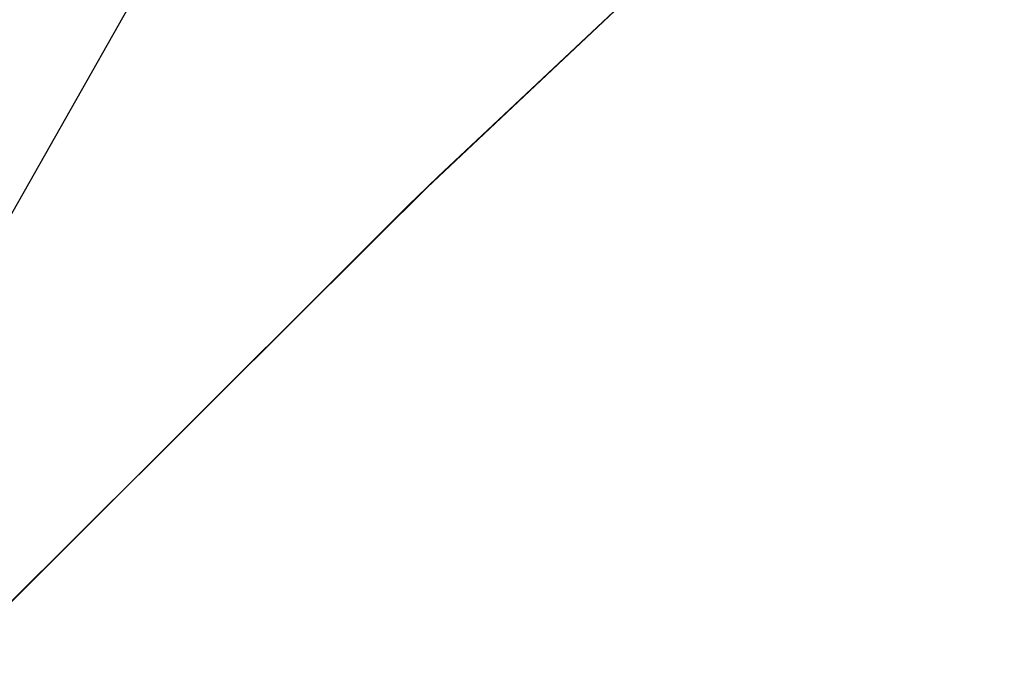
# Model space of a CAD drawing. Header units: metres. Extents: x 209848 to 209928, y 1182430 to 1182563.
# Tile 1007 of 1056: x 209852.717 to 209853.067, y 1182505.958 to 1182506.189. Entities that reach past the tile are written whole.
import ezdxf

# ---------------------------------------------------------------- set-up
doc = ezdxf.new("R2010")
doc.units = ezdxf.units.M
doc.header["$MEASUREMENT"] = 0
doc.linetypes.add('DGN Style 2', pattern=[15.036391, 9.021834, -6.014556])
doc.layers.get('0').update_dxf_attribs({"color": 254})

# ---------------------------------------------------------------- blocks, each defined once
blk = doc.blocks.new('ATTEMP')
at = {"color": 1, "linetype": 'DGN Style 2', "flags": 128}
blk.add_lwpolyline([(-9.73617, 0.00076), (-9.73225, 0.2629), (-9.72049, 0.52683), (-9.70089, 0.7915), (-9.67347, 1.05664), (-9.63824, 1.32195), (-9.59522, 1.58716), (-9.54441, 1.85199), (-9.48585, 2.11615), (-9.41957, 2.37938), (-9.34559, 2.64141), (-9.26395, 2.90195), (-9.17471, 3.16076), (-9.07791, 3.41757), (-8.97362, 3.67211), (-8.86189, 3.92414), (-8.7428, 4.1734), (-8.61643, 4.41965), (-8.48555, 4.65968), (-8.35547, 4.89532), (-8.22532, 5.13019), (-8.0951, 5.36434), (-7.96485, 5.5978), (-7.83458, 5.83059), (-7.70431, 6.06274), (-7.57405, 6.29429), (-7.44381, 6.52527), (-7.31362, 6.75569), (-7.18347, 6.9856), (-7.05337, 7.215), (-6.92333, 7.44394), (-6.79336, 7.67242), (-6.66346, 7.90048), (-6.53363, 8.12814), (-6.40387, 8.35541), (-6.2742, 8.58231), (-6.1446, 8.80887), (-6.01509, 9.0351), (-5.88565, 9.26101), (-5.7563, 9.48663), (-5.62702, 9.71197), (-5.49782, 9.93704), (-5.3687, 10.16186), (-5.23966, 10.38644), (-5.11069, 10.61078), (-4.9818, 10.83491), (-4.85298, 11.05884), (-4.72423, 11.28257), (-4.59555, 11.50611), (-4.46693, 11.72948), (-4.33838, 11.95268), (-4.20989, 12.17572), (-4.08147, 12.39861), (-3.9531, 12.62136), (-3.82479, 12.84397), (-3.69653, 13.06645), (-3.56833, 13.2888), (-3.44018, 13.51105), (-3.31208, 13.73318), (-3.18402, 13.9552), (-3.05602, 14.17713), (-2.92805, 14.39895), (-2.80013, 14.62069), (-2.67225, 14.84235), (-2.5444, 15.06392), (-2.4166, 15.28541), (-2.28883, 15.50683), (-2.1611, 15.72818), (-2.03339, 15.94946), (-1.90572, 16.17067), (-1.77808, 16.39183), (-1.65047, 16.61293), (-1.52289, 16.83398), (-1.39534, 17.05497), (-1.26781, 17.27591), (-1.1403, 17.49681), (-1.01282, 17.71766), (-0.88536, 17.93847), (-0.75792, 18.15923), (-0.6305, 18.37996), (-0.5031, 18.60065), (-0.37572, 18.82131), (-0.24836, 19.04193), (-0.12101, 19.26253), (0.00632, 19.48309), (0.13363, 19.70362), (0.26093, 19.92412), (0.38822, 20.1446), (0.51549, 20.36506), (0.64275, 20.58549), (0.76999, 20.8059), (0.89723, 21.02628), (1.02445, 21.24665), (1.15166, 21.467), (1.27886, 21.68732), (1.40606, 21.90764), (1.53324, 22.12793), (1.66041, 22.34821), (1.78758, 22.56847), (1.91474, 22.78872), (2.04189, 23.00895), (2.16903, 23.22917), (2.29617, 23.44938), (2.42329, 23.66958), (2.55042, 23.88976), (2.67753, 24.10994), (2.80464, 24.3301), (2.93175, 24.55026), (3.05885, 24.7704), (3.18594, 24.99054), (3.31303, 25.21067), (3.44012, 25.43079), (3.5672, 25.6509), (3.69428, 25.871), (3.82135, 26.0911), (3.94842, 26.31119), (4.07548, 26.53128), (4.20254, 26.75135), (4.3296, 26.97143), (4.45666, 27.1915), (4.58371, 27.41156), (4.71076, 27.63161), (4.83781, 27.85167), (4.96485, 28.07171), (5.0919, 28.29176), (5.21893, 28.5118), (5.34597, 28.73183), (5.47301, 28.95187), (5.60004, 29.17189), (5.72707, 29.39192), (5.8541, 29.61194), (5.98113, 29.83196), (6.10816, 30.05198), (6.23518, 30.27199), (6.3622, 30.492), (6.48922, 30.71201), (6.61624, 30.93201), (6.74326, 31.15202), (6.87028, 31.37202), (6.9973, 31.59202), (7.12431, 31.81201), (7.25133, 32.03201), (7.37834, 32.252), (7.50535, 32.47199), (7.63236, 32.69198), (7.75937, 32.91197), (7.88638, 33.13196), (8.01339, 33.35194), (8.1404, 33.57193), (8.26741, 33.79191), (8.39441, 34.01189), (8.52142, 34.23187), (8.64842, 34.45185), (8.77543, 34.67183), (8.90243, 34.89181), (9.02944, 35.11178), (9.15644, 35.33176), (9.28344, 35.55173), (9.41044, 35.77171), (9.53744, 35.99168), (9.66445, 36.21165), (9.79145, 36.43162), (9.91845, 36.65159), (10.04545, 36.87156), (10.17245, 37.09153), (10.29944, 37.3115), (10.42644, 37.53147), (10.55344, 37.75144), (10.68044, 37.97141), (10.80744, 38.19137), (10.93444, 38.41134), (11.06143, 38.63131), (11.18843, 38.85127), (11.31543, 39.07124), (11.44242, 39.2912), (11.56942, 39.51116), (11.69642, 39.73113), (11.82341, 39.95109), (11.95041, 40.17106), (12.0774, 40.39102), (12.2044, 40.61098), (12.33139, 40.83094), (12.45839, 41.05091), (12.58539, 41.27087), (12.71238, 41.49083), (12.83938, 41.71079), (12.96637, 41.93075), (13.09336, 42.15071), (13.22036, 42.37067), (13.34735, 42.59064), (13.47435, 42.8106), (13.60134, 43.03056), (13.72834, 43.25052), (13.85533, 43.47048), (13.98232, 43.69044), (14.10932, 43.9104), (14.23631, 44.13036), (14.36331, 44.35032), (14.4903, 44.57028), (14.61729, 44.79023), (14.74429, 45.01019), (14.87128, 45.23015), (14.99827, 45.45011), (15.12527, 45.67007), (15.25226, 45.89003), (15.37925, 46.10999), (15.50625, 46.32995), (15.63324, 46.54991), (15.76023, 46.76986), (15.88722, 46.98982), (16.01422, 47.20978), (16.14121, 47.42974), (16.2682, 47.6497), (16.3952, 47.86966), (16.52219, 48.08961), (16.64918, 48.30957), (16.77618, 48.52953), (16.90317, 48.74949), (17.03016, 48.96945), (17.15715, 49.1894), (17.28415, 49.40936), (17.41114, 49.62932), (17.53813, 49.84928), (17.66512, 50.06923), (17.79212, 50.28919), (17.91911, 50.50915), (18.0461, 50.72911), (18.17309, 50.94907), (18.30009, 51.16902), (18.42708, 51.38898), (18.55407, 51.60894), (18.68106, 51.8289), (18.80806, 52.04885), (18.93505, 52.26881), (19.06204, 52.48877), (19.18903, 52.70872), (19.31603, 52.92868), (19.44302, 53.14864), (19.57001, 53.3686), (19.697, 53.58855), (19.824, 53.80851), (19.95099, 54.02847), (20.07798, 54.24843), (20.20497, 54.46838), (20.33197, 54.68834), (20.45896, 54.9083), (20.58595, 55.12826), (20.71294, 55.34821), (20.83994, 55.56817), (20.96693, 55.78813), (21.09392, 56.00808), (21.22091, 56.22804), (21.34791, 56.448), (21.4749, 56.66796), (21.60189, 56.88791), (21.72888, 57.10787), (21.85587, 57.32783), (21.98287, 57.54778), (22.10986, 57.76774), (22.23685, 57.9877), (22.36384, 58.20766), (22.49084, 58.42761), (22.61783, 58.64757), (22.74482, 58.86753), (22.87181, 59.08748), (22.99881, 59.30744), (23.1258, 59.5274), (23.25279, 59.74736), (23.37978, 59.96731), (23.50677, 60.18727), (23.63377, 60.40723), (23.76076, 60.62718), (23.88775, 60.84714), (24.01474, 61.0671), (24.14174, 61.28705), (24.26873, 61.50701), (24.39572, 61.72697), (24.52271, 61.94693), (24.6497, 62.16688), (24.7767, 62.38684), (24.90369, 62.6068), (25.03068, 62.82675), (25.15767, 63.04671), (25.28467, 63.26667), (25.41166, 63.48663), (25.53865, 63.70658), (25.66564, 63.92654), (25.79264, 64.1465), (25.85823, 64.26011)], dxfattribs=at)
at = {"color": 5, "linetype": 'Continuous', "flags": 128}
for points in [[(-8.60191, 5.05241), (-8.45003, 5.29522), (-8.29105, 5.53396), (-8.1251, 5.76838), (-7.9523, 5.99827), (-7.77277, 6.22339), (-7.58665, 6.44353), (-7.39409, 6.65848), (-7.19523, 6.86802), (-6.99023, 7.07196), (-6.77926, 7.27009), (-6.57308, 7.45592), (-6.36902, 7.63859), (-6.16504, 7.82024), (-5.96117, 8.00089)], [(-8.60672, 5.04446), (-8.45534, 5.28699), (-8.29688, 5.52546), (-8.13147, 5.75965), (-7.95922, 5.98932), (-7.78026, 6.21425), (-7.59473, 6.43423), (-7.40278, 6.64904), (-7.20454, 6.85848), (-7.00018, 7.06233), (-6.78986, 7.26041), (-6.57374, 7.45252), (-6.352, 7.63848), (-6.12482, 7.8181), (-5.89239, 7.99121)], [(-8.60329, 5.05013), (-8.45155, 5.29287), (-8.29272, 5.53153), (-8.12692, 5.76588), (-7.95428, 5.99571), (-7.77491, 6.22078), (-7.58896, 6.44087), (-7.39657, 6.65578), (-7.19789, 6.86529), (-6.99308, 7.06921), (-6.7823, 7.26732), (-6.56571, 7.45945), (-6.34349, 7.6454), (-6.11583, 7.82499), (-5.8829, 7.99805)], [(-8.60405, 5.04887), (-8.45239, 5.29156), (-8.29365, 5.53018), (-8.12793, 5.7645), (-7.95538, 5.99429), (-7.7761, 6.21933), (-7.59025, 6.4394), (-7.39795, 6.65428), (-7.19937, 6.86378), (-6.99466, 7.06768), (-6.78398, 7.26579), (-6.5675, 7.45791), (-6.34539, 7.64386), (-6.11783, 7.82346), (-5.88501, 7.99653)], [(-8.60512, 5.0471), (-8.45357, 5.28973), (-8.29494, 5.52829), (-8.12935, 5.76256), (-7.95691, 5.9923), (-7.77777, 6.2173), (-7.59204, 6.43733), (-7.39989, 6.65219), (-7.20144, 6.86166), (-6.99687, 7.06554), (-6.78633, 7.26363), (-6.57, 7.45575), (-6.34804, 7.64171), (-6.12063, 7.82131), (-5.88796, 7.9944)], [(-8.60672, 5.04446), (-8.45534, 5.28699), (-8.29688, 5.52546), (-8.13147, 5.75965), (-7.95922, 5.98932), (-7.78026, 6.21425), (-7.59473, 6.43423), (-7.40278, 6.64904), (-7.20454, 6.85848), (-7.00018, 7.06233), (-6.78986, 7.26041), (-6.57374, 7.45252), (-6.352, 7.63848), (-6.12482, 7.8181), (-5.89239, 7.99121)], [(-8.60672, 5.04446), (-8.45534, 5.28699), (-8.29688, 5.52546), (-8.13147, 5.75965), (-7.95922, 5.98932), (-7.78026, 6.21425), (-7.59473, 6.43423), (-7.40278, 6.64904), (-7.20454, 6.85848), (-7.00018, 7.06233), (-6.78986, 7.26041), (-6.57374, 7.45252), (-6.352, 7.63848), (-6.12482, 7.8181), (-5.89239, 7.99121)]]:
    blk.add_lwpolyline(points, dxfattribs=at)

msp = doc.modelspace()

# ---------------------------------------------------------------- block references
at = {"color": 1, "linetype": 'DGN Style 2'}
msp.add_blockref('ATTEMP', (209859.85591, 1182499.06107), dxfattribs=at)

doc.saveas('drawing.dxf')
